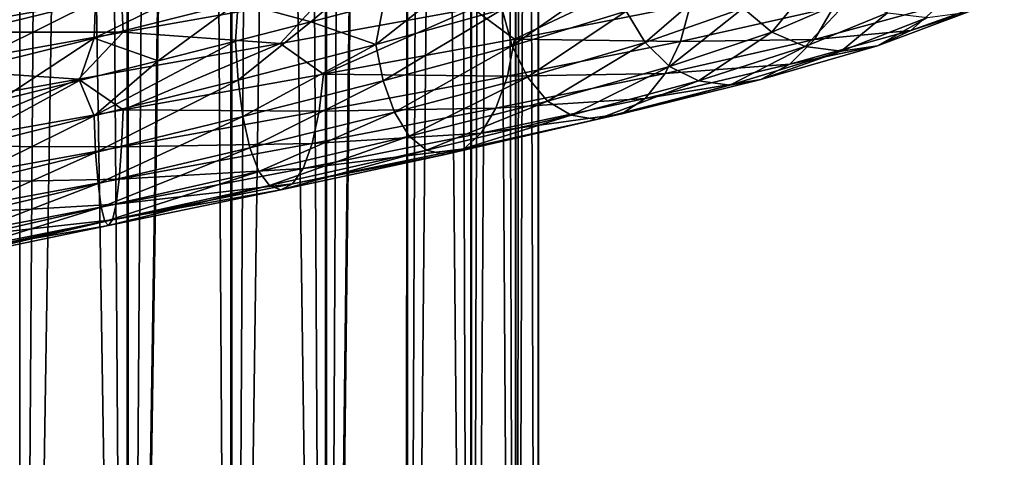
# Model space of a CAD drawing. Header units: metres. Extents: x -109 to 109, y -917 to 389.
# Tile 334 of 656: x 0 to 16.05, y -675.65 to -668.51. Entities that reach past the tile are written whole.
import ezdxf

# ---------------------------------------------------------------- set-up
doc = ezdxf.new("R2010")
doc.units = ezdxf.units.M
doc.layers.add('solid_24503124_XXX_01_SW0001', color=7, linetype='CONTINUOUS')
doc.layers.add('solid_24503124_XXX_01_SW0001_01', color=7, linetype='CONTINUOUS')

msp = doc.modelspace()

# ---------------------------------------------------------------- linework, layer by layer
at = {"layer": 'solid_24503124_XXX_01_SW0001'}
for points in [[(1.767249, -701, -391.68576), (1.767193, -437, -391.68573), (0, -437, -391.5)], [(0, -701, -391.5), (1.767249, -701, -391.68576), (0, -437, -391.5)], [(-1.767249, -701, -8.314255), (0, -589, -8.5), (0, -701, -8.5)], [(-1.767193, -589, -8.314267), (0, -589, -8.5), (-1.767249, -701, -8.314255)], [(1.767193, -589, -8.314267), (0, -701, -8.5), (0, -589, -8.5)], [(1.767193, -589, -8.314267), (1.744606, -701, -8.319036), (0, -701, -8.5)], [(1.212739, -668.807739, 15.203335), (-0.320226, -669.822205, 15.174875), (-1.174716, -669.401245, 15.217881)], [(1.212739, -668.807739, 15.203335), (0.97356, -669.498962, 15.137509), (-0.320226, -669.822205, 15.174875)], [(0.959119, -669.475952, 20.64846), (-2.351766, -670.067566, 20.538351), (-1.633148, -670.572998, 20.525412)]]:
    msp.add_3dface(points, dxfattribs=at)
at = {"layer": 'solid_24503124_XXX_01_SW0001_01'}
for points in [[(0, -701, -408.5), (0, -437, -408.5), (1.767193, -437, -408.31427)], [(1.767249, -701, -408.31424), (0, -701, -408.5), (1.767193, -437, -408.31427)], [(3.457262, -701, -392.234863), (3.457402, -437, -392.234924), (1.767193, -437, -391.68573)], [(1.767249, -701, -391.68576), (3.457262, -701, -392.234863), (1.767193, -437, -391.68573)], [(1.767249, -701, -408.31424), (1.767193, -437, -408.31427), (3.457402, -437, -407.765076)], [(3.457262, -701, -407.765137), (1.767249, -701, -408.31424), (3.457402, -437, -407.765076)], [(3.457262, -701, -392.234863), (4.996175, -701, -393.123352), (3.457402, -437, -392.234924)], [(3.457262, -701, -407.765137), (3.457402, -437, -407.765076), (4.996158, -437, -406.876648)], [(4.996175, -701, -406.876648), (3.457262, -701, -407.765137), (4.996158, -437, -406.876648)], [(4.996175, -701, -393.123352), (4.996158, -437, -393.123352), (3.457402, -437, -392.234924)], [(4.996175, -701, -393.123352), (6.316738, -437, -394.312408), (4.996158, -437, -393.123352)], [(4.996175, -701, -406.876648), (4.996158, -437, -406.876648), (6.316738, -437, -405.687592)], [(4.996175, -701, -393.123352), (6.316731, -701, -394.312378), (6.316738, -437, -394.312408)], [(6.316731, -701, -405.687622), (4.996175, -701, -406.876648), (6.316738, -437, -405.687592)], [(6.316731, -701, -394.312378), (7.361216, -701, -395.75), (6.316738, -437, -394.312408)], [(6.316731, -701, -405.687622), (6.316738, -437, -405.687592), (7.361266, -437, -404.249908)], [(7.361216, -701, -404.25), (6.316731, -701, -405.687622), (7.361266, -437, -404.249908)], [(7.361216, -701, -395.75), (7.361266, -437, -395.750092), (6.316738, -437, -394.312408)], [(7.361216, -701, -395.75), (8.083981, -701, -397.373352), (7.361266, -437, -395.750092)], [(7.361216, -701, -404.25), (7.361266, -437, -404.249908), (8.083978, -437, -402.626648)], [(8.083981, -701, -402.626648), (7.361216, -701, -404.25), (8.083978, -437, -402.626648)], [(8.083981, -701, -397.373352), (8.083978, -437, -397.373352), (7.361266, -437, -395.750092)], [(8.083981, -701, -397.373352), (8.453425, -437, -399.111481), (8.083978, -437, -397.373352)], [(8.083981, -701, -402.626648), (8.083978, -437, -402.626648), (8.453425, -437, -400.888519)], [(8.083981, -701, -397.373352), (8.453436, -701, -399.111511), (8.453425, -437, -399.111481)], [(8.453436, -701, -400.888489), (8.083981, -701, -402.626648), (8.453425, -437, -400.888519)], [(8.453436, -701, -400.888489), (8.453425, -437, -400.888519), (8.453425, -437, -399.111481)], [(8.453436, -701, -399.111511), (8.453436, -701, -400.888489), (8.453425, -437, -399.111481)], [(-1.767193, -589, 8.314267), (0, -701, 8.5), (0, -589, 8.5)], [(-1.767193, -589, 8.314267), (-1.744606, -701, 8.319036), (0, -701, 8.5)], [(0, -589, 8.5), (0, -701, 8.5), (1.767249, -701, 8.314255)], [(1.767193, -589, 8.314267), (0, -589, 8.5), (1.767249, -701, 8.314255)], [(3.457402, -589, -7.765069), (3.437735, -701, -7.773801), (1.744606, -701, -8.319036)], [(1.767193, -589, -8.314267), (3.457402, -589, -7.765069), (1.744606, -701, -8.319036)], [(3.457402, -589, 7.765069), (1.767193, -589, 8.314267), (1.767249, -701, 8.314255)], [(3.457402, -589, 7.765069), (1.767249, -701, 8.314255), (3.458888, -701, 7.764412)], [(3.457402, -589, -7.765069), (4.980319, -701, -6.888136), (3.437735, -701, -7.773801)], [(3.457402, -589, -7.765069), (4.996158, -589, -6.876657), (4.980319, -701, -6.888136)], [(4.996158, -589, 6.876657), (3.457402, -589, 7.765069), (3.458888, -701, 7.764412)], [(4.996158, -589, 6.876657), (3.458888, -701, 7.764412), (4.999055, -701, 6.874551)], [(6.316738, -589, -5.687599), (6.304805, -701, -5.700828), (4.980319, -701, -6.888136)], [(4.996158, -589, -6.876657), (6.316738, -589, -5.687599), (4.980319, -701, -6.888136)], [(6.316738, -589, 5.687599), (4.996158, -589, 6.876657), (4.999055, -701, 6.874551)], [(6.316738, -589, 5.687599), (4.999055, -701, 6.874551), (6.320303, -701, 5.68364)], [(6.316738, -589, -5.687599), (7.353192, -701, -4.263868), (6.304805, -701, -5.700828)], [(6.316738, -589, -5.687599), (7.361266, -589, -4.249895), (7.353192, -701, -4.263868)], [(7.361266, -589, 4.249895), (6.316738, -589, 5.687599), (6.320303, -701, 5.68364)], [(7.361266, -589, 4.249895), (6.320303, -701, 5.68364), (7.364774, -701, 4.243832)], [(7.361266, -589, -4.249895), (8.079568, -701, -2.640186), (7.353192, -701, -4.263868)], [(7.361266, -589, -4.249895), (8.083978, -589, -2.626658), (8.079568, -701, -2.640186)], [(8.083978, -589, 2.626658), (7.361266, -589, 4.249895), (7.364774, -701, 4.243832)], [(8.083978, -589, 2.626658), (7.364774, -701, 4.243832), (8.086726, -701, 2.618177)], [(8.083978, -589, -2.626658), (8.452125, -701, -0.900884), (8.079568, -701, -2.640186)], [(8.083978, -589, -2.626658), (8.453425, -589, -0.888516), (8.452125, -701, -0.900884)], [(8.453425, -589, 0.888516), (8.083978, -589, 2.626658), (8.086726, -701, 2.618177)], [(8.453425, -589, 0.888516), (8.086726, -701, 2.618177), (8.454546, -701, 0.877868)], [(8.453425, -589, -0.888516), (8.454546, -701, 0.877868), (8.452125, -701, -0.900884)], [(8.453425, -589, -0.888516), (8.453425, -589, 0.888516), (8.454546, -701, 0.877868)], [(1.212739, -668.807739, 15.203335), (1.237532, -668.203796, 15.469685), (3.635611, -667.617676, 15.030958)], [(3.562773, -668.221497, 14.77319), (1.212739, -668.807739, 15.203335), (3.635611, -667.617676, 15.030958)], [(-1.198732, -668.797302, 15.484317), (-1.236159, -668.271118, 15.90678), (1.276171, -667.677612, 15.892015)], [(1.237532, -668.203796, 15.469685), (-1.198732, -668.797302, 15.484317), (1.276171, -667.677612, 15.892015)], [(5.802546, -667.642273, 13.936829), (4.746834, -668.543884, 14.294433), (3.562773, -668.221497, 14.77319)], [(5.802546, -667.642273, 13.936829), (5.933183, -668.229553, 13.776741), (4.746834, -668.543884, 14.294433)], [(10.320246, -667.760437, 17.595905), (7.387311, -668.32373, 19.157909), (8.06699, -668.822571, 18.756559)], [(8.027081, -668.934448, 12.984954), (7.865332, -668.339966, 12.74641), (9.683891, -667.773315, 11.18927)], [(9.883039, -668.368408, 11.396006), (8.027081, -668.934448, 12.984954), (9.683891, -667.773315, 11.18927)], [(10.320246, -667.760437, 17.595905), (8.06699, -668.822571, 18.756559), (10.933231, -668.258179, 17.072617)], [(12.257703, -668.711853, 10.0887), (11.793211, -668.320984, 9.762403), (13.029808, -667.765564, 7.564827)], [(13.543004, -668.157959, 7.804977), (12.257703, -668.711853, 10.0887), (13.029808, -667.765564, 7.564827)], [(5.803367, -668.912537, 13.960741), (5.933183, -668.229553, 13.776741), (7.06474, -667.917358, 13.149055)], [(7.865332, -668.339966, 12.74641), (5.803367, -668.912537, 13.960741), (7.06474, -667.917358, 13.149055)], [(10.192544, -668.880798, 11.710101), (9.883039, -668.368408, 11.396006), (11.435101, -667.807617, 9.507135)], [(11.793211, -668.320984, 9.762403), (10.192544, -668.880798, 11.710101), (11.435101, -667.807617, 9.507135)], [(1.660895, -668.115662, 20.196217), (-1.608821, -668.709167, 20.212311), (1.685839, -668.70929, 20.485144)], [(-1.571271, -668.199036, 19.770342), (-1.608821, -668.709167, 20.212311), (1.660895, -668.115662, 20.196217)], [(-1.174716, -669.401245, 15.217881), (-1.198732, -668.797302, 15.484317), (1.237532, -668.203796, 15.469685)], [(1.212739, -668.807739, 15.203335), (-1.174716, -669.401245, 15.217881), (1.237532, -668.203796, 15.469685)], [(3.562773, -668.221497, 14.77319), (2.258802, -669.177795, 14.977166), (1.212739, -668.807739, 15.203335)], [(1.660895, -668.115662, 20.196217), (1.685839, -668.70929, 20.485144), (4.952641, -668.125916, 19.891237)], [(4.952641, -668.125916, 19.891237), (1.685839, -668.70929, 20.485144), (4.243992, -668.89386, 20.183626)], [(3.562773, -668.221497, 14.77319), (3.519044, -668.859802, 14.695763), (2.258802, -669.177795, 14.977166)], [(3.562773, -668.221497, 14.77319), (4.746834, -668.543884, 14.294433), (3.519044, -668.859802, 14.695763)], [(4.952641, -668.125916, 19.891237), (4.243992, -668.89386, 20.183626), (7.387311, -668.32373, 19.157909)], [(5.803367, -668.912537, 13.960741), (4.746834, -668.543884, 14.294433), (5.933183, -668.229553, 13.776741)], [(10.933231, -668.258179, 17.072617), (8.06699, -668.822571, 18.756559), (10.772452, -668.861267, 16.856346)], [(10.933231, -668.258179, 17.072617), (10.772452, -668.861267, 16.856346), (13.263173, -668.304626, 14.727498)], [(12.803687, -668.946838, 10.468327), (12.257703, -668.711853, 10.0887), (13.543004, -668.157959, 7.804977)], [(14.146238, -668.394714, 8.083344), (12.803687, -668.946838, 10.468327), (13.543004, -668.157959, 7.804977)], [(16.048691, -668.134827, 8.943673), (14.525586, -668.681396, 11.648006), (15.446162, -668.382751, 8.674088)], [(14.98912, -668.278015, 11.959781), (14.525586, -668.681396, 11.648006), (16.048691, -668.134827, 8.943673)], [(7.387311, -668.32373, 19.157909), (4.243992, -668.89386, 20.183626), (4.953146, -669.396118, 19.915268)], [(7.387311, -668.32373, 19.157909), (4.953146, -669.396118, 19.915268), (8.06699, -668.822571, 18.756559)], [(5.922712, -669.506592, 14.224045), (5.803367, -668.912537, 13.960741), (7.865332, -668.339966, 12.74641)], [(8.027081, -668.934448, 12.984954), (5.922712, -669.506592, 14.224045), (7.865332, -668.339966, 12.74641)], [(8.278463, -669.445984, 13.348487), (8.027081, -668.934448, 12.984954), (9.883039, -668.368408, 11.396006)], [(10.192544, -668.880798, 11.710101), (8.278463, -669.445984, 13.348487), (9.883039, -668.368408, 11.396006)], [(10.593991, -669.270325, 12.112703), (10.192544, -668.880798, 11.710101), (11.793211, -668.320984, 9.762403)], [(12.257703, -668.711853, 10.0887), (10.593991, -669.270325, 12.112703), (11.793211, -668.320984, 9.762403)], [(13.263173, -668.304626, 14.727498), (10.772452, -668.861267, 16.856346), (12.954679, -668.828613, 14.432489)], [(13.39207, -669.019775, 10.874286), (12.803687, -668.946838, 10.468327), (14.146238, -668.394714, 8.083344)], [(14.98912, -668.278015, 11.959781), (12.954679, -668.828613, 14.432489), (14.525586, -668.681396, 11.648006)], [(13.263173, -668.304626, 14.727498), (12.954679, -668.828613, 14.432489), (14.98912, -668.278015, 11.959781)], [(14.796318, -668.469482, 8.380179), (13.39207, -669.019775, 10.874286), (14.146238, -668.394714, 8.083344)], [(15.446162, -668.382751, 8.674088), (13.980241, -668.931091, 11.277279), (14.796318, -668.469482, 8.380179)], [(14.525586, -668.681396, 11.648006), (13.980241, -668.931091, 11.277279), (15.446162, -668.382751, 8.674088)], [(3.563277, -669.491699, 14.797219), (3.519044, -668.859802, 14.695763), (4.746834, -668.543884, 14.294433)], [(5.803367, -668.912537, 13.960741), (3.563277, -669.491699, 14.797219), (4.746834, -668.543884, 14.294433)], [(13.980241, -668.931091, 11.277279), (13.39207, -669.019775, 10.874286), (14.796318, -668.469482, 8.380179)], [(-1.608821, -668.709167, 20.212311), (-1.632982, -669.302795, 20.501324), (1.685839, -668.70929, 20.485144)], [(1.685839, -668.70929, 20.485144), (-1.632982, -669.302795, 20.501324), (0.959119, -669.475952, 20.64846)], [(1.685839, -668.70929, 20.485144), (0.959119, -669.475952, 20.64846), (4.243992, -668.89386, 20.183626)], [(11.065869, -669.503723, 12.582022), (10.593991, -669.270325, 12.112703), (12.257703, -668.711853, 10.0887)], [(12.803687, -668.946838, 10.468327), (11.065869, -669.503723, 12.582022), (12.257703, -668.711853, 10.0887)], [(14.525586, -668.681396, 11.648006), (12.55406, -669.233337, 14.044567), (13.980241, -668.931091, 11.277279)], [(12.954679, -668.828613, 14.432489), (12.55406, -669.233337, 14.044567), (14.525586, -668.681396, 11.648006)], [(4.243992, -668.89386, 20.183626), (0.959119, -669.475952, 20.64846), (1.68601, -669.979492, 20.509232)], [(1.212739, -668.807739, 15.203335), (2.258802, -669.177795, 14.977166), (0.97356, -669.498962, 15.137509)], [(1.212911, -670.077942, 15.227424), (2.258802, -669.177795, 14.977166), (3.519044, -668.859802, 14.695763)], [(3.563277, -669.491699, 14.797219), (1.212911, -670.077942, 15.227424), (3.519044, -668.859802, 14.695763)], [(4.243992, -668.89386, 20.183626), (1.68601, -669.979492, 20.509232), (4.953146, -669.396118, 19.915268)], [(8.06699, -668.822571, 18.756559), (4.953146, -669.396118, 19.915268), (7.948361, -669.426025, 18.515678)], [(8.06699, -668.822571, 18.756559), (7.948361, -669.426025, 18.515678), (10.772452, -668.861267, 16.856346)], [(10.772452, -668.861267, 16.856346), (7.948361, -669.426025, 18.515678), (10.521892, -669.386108, 16.512062)], [(8.604522, -669.834351, 13.81521), (8.278463, -669.445984, 13.348487), (10.192544, -668.880798, 11.710101)], [(10.593991, -669.270325, 12.112703), (8.604522, -669.834351, 13.81521), (10.192544, -668.880798, 11.710101)], [(12.954679, -668.828613, 14.432489), (10.521892, -669.386108, 16.512062), (12.55406, -669.233337, 14.044567)], [(10.772452, -668.861267, 16.856346), (10.521892, -669.386108, 16.512062), (12.954679, -668.828613, 14.432489)], [(3.636555, -670.08551, 15.077512), (3.563277, -669.491699, 14.797219), (5.803367, -668.912537, 13.960741)], [(5.922712, -669.506592, 14.224045), (3.636555, -670.08551, 15.077512), (5.803367, -668.912537, 13.960741)], [(6.108192, -670.017456, 14.626057), (5.922712, -669.506592, 14.224045), (8.027081, -668.934448, 12.984954)], [(8.278463, -669.445984, 13.348487), (6.108192, -670.017456, 14.626057), (8.027081, -668.934448, 12.984954)], [(11.574393, -669.574951, 13.084638), (11.065869, -669.503723, 12.582022), (12.803687, -668.946838, 10.468327)], [(13.39207, -669.019775, 10.874286), (11.574393, -669.574951, 13.084638), (12.803687, -668.946838, 10.468327)], [(12.082733, -669.484619, 13.584253), (11.574393, -669.574951, 13.084638), (13.39207, -669.019775, 10.874286)], [(13.980241, -668.931091, 11.277279), (12.082733, -669.484619, 13.584253), (13.39207, -669.019775, 10.874286)], [(12.55406, -669.233337, 14.044567), (12.082733, -669.484619, 13.584253), (13.980241, -668.931091, 11.277279)], [(1.212911, -670.077942, 15.227424), (0.97356, -669.498962, 15.137509), (2.258802, -669.177795, 14.977166)], [(-1.632982, -669.302795, 20.501324), (-2.351766, -670.067566, 20.538351), (0.959119, -669.475952, 20.64846)], [(10.521892, -669.386108, 16.512062), (7.763487, -669.951599, 18.133041), (10.196506, -669.791931, 16.06015)], [(7.948361, -669.426025, 18.515678), (7.763487, -669.951599, 18.133041), (10.521892, -669.386108, 16.512062)], [(8.987786, -670.066467, 14.3599), (8.604522, -669.834351, 13.81521), (10.593991, -669.270325, 12.112703)], [(11.065869, -669.503723, 12.582022), (8.987786, -670.066467, 14.3599), (10.593991, -669.270325, 12.112703)], [(12.55406, -669.233337, 14.044567), (10.196506, -669.791931, 16.06015), (12.082733, -669.484619, 13.584253)], [(10.521892, -669.386108, 16.512062), (10.196506, -669.791931, 16.06015), (12.55406, -669.233337, 14.044567)], [(0.959119, -669.475952, 20.64846), (-1.633148, -670.572998, 20.525412), (1.68601, -669.979492, 20.509232)], [(-1.174882, -670.671509, 15.24197), (-0.320226, -669.822205, 15.174875), (0.97356, -669.498962, 15.137509)], [(1.212911, -670.077942, 15.227424), (-1.174882, -670.671509, 15.24197), (0.97356, -669.498962, 15.137509)], [(1.237854, -670.671631, 15.51635), (1.212911, -670.077942, 15.227424), (3.563277, -669.491699, 14.797219)], [(3.636555, -670.08551, 15.077512), (1.237854, -670.671631, 15.51635), (3.563277, -669.491699, 14.797219)], [(4.953146, -669.396118, 19.915268), (1.68601, -669.979492, 20.509232), (4.880307, -669.999878, 19.657499)], [(3.750441, -670.595886, 15.505927), (3.636555, -670.08551, 15.077512), (5.922712, -669.506592, 14.224045)], [(6.108192, -670.017456, 14.626057), (3.750441, -670.595886, 15.505927), (5.922712, -669.506592, 14.224045)], [(4.953146, -669.396118, 19.915268), (4.880307, -669.999878, 19.657499), (7.948361, -669.426025, 18.515678)], [(7.948361, -669.426025, 18.515678), (4.880307, -669.999878, 19.657499), (7.763487, -669.951599, 18.133041)], [(6.348772, -670.404968, 15.142692), (6.108192, -670.017456, 14.626057), (8.278463, -669.445984, 13.348487)], [(8.604522, -669.834351, 13.81521), (6.348772, -670.404968, 15.142692), (8.278463, -669.445984, 13.348487)], [(9.400812, -670.136292, 14.943742), (8.987786, -670.066467, 14.3599), (11.065869, -669.503723, 12.582022)], [(11.574393, -669.574951, 13.084638), (9.400812, -670.136292, 14.943742), (11.065869, -669.503723, 12.582022)], [(12.082733, -669.484619, 13.584253), (9.81369, -670.044495, 15.524552), (11.574393, -669.574951, 13.084638)], [(10.196506, -669.791931, 16.06015), (9.81369, -670.044495, 15.524552), (12.082733, -669.484619, 13.584253)], [(9.81369, -670.044495, 15.524552), (9.400812, -670.136292, 14.943742), (11.574393, -669.574951, 13.084638)], [(6.63156, -670.636047, 15.746049), (6.348772, -670.404968, 15.142692), (8.604522, -669.834351, 13.81521)], [(8.987786, -670.066467, 14.3599), (6.63156, -670.636047, 15.746049), (8.604522, -669.834351, 13.81521)], [(10.196506, -669.791931, 16.06015), (7.523403, -670.358276, 17.631321), (9.81369, -670.044495, 15.524552)], [(7.763487, -669.951599, 18.133041), (7.523403, -670.358276, 17.631321), (10.196506, -669.791931, 16.06015)], [(1.68601, -669.979492, 20.509232), (-1.633148, -670.572998, 20.525412), (1.661217, -670.583435, 20.242882)], [(1.68601, -669.979492, 20.509232), (1.661217, -670.583435, 20.242882), (4.880307, -669.999878, 19.657499)], [(4.880307, -669.999878, 19.657499), (1.661217, -670.583435, 20.242882), (4.766794, -670.525879, 19.248545)], [(3.898157, -670.982788, 16.056808), (3.750441, -670.595886, 15.505927), (6.108192, -670.017456, 14.626057)], [(6.348772, -670.404968, 15.142692), (3.898157, -670.982788, 16.056808), (6.108192, -670.017456, 14.626057)], [(7.763487, -669.951599, 18.133041), (4.766794, -670.525879, 19.248545), (7.523403, -670.358276, 17.631321)], [(4.880307, -669.999878, 19.657499), (4.766794, -670.525879, 19.248545), (7.763487, -669.951599, 18.133041)], [(-1.199043, -671.265137, 15.530983), (-1.174882, -670.671509, 15.24197), (1.212911, -670.077942, 15.227424)], [(1.237854, -670.671631, 15.51635), (-1.199043, -671.265137, 15.530983), (1.212911, -670.077942, 15.227424)], [(1.276619, -671.181763, 15.958183), (1.237854, -670.671631, 15.51635), (3.636555, -670.08551, 15.077512)], [(3.750441, -670.595886, 15.505927), (1.276619, -671.181763, 15.958183), (3.636555, -670.08551, 15.077512)], [(6.936308, -670.704773, 16.393114), (6.63156, -670.636047, 15.746049), (8.987786, -670.066467, 14.3599)], [(9.400812, -670.136292, 14.943742), (6.936308, -670.704773, 16.393114), (8.987786, -670.066467, 14.3599)], [(7.240946, -670.611877, 17.037125), (6.936308, -670.704773, 16.393114), (9.400812, -670.136292, 14.943742)], [(9.81369, -670.044495, 15.524552), (7.240946, -670.611877, 17.037125), (9.400812, -670.136292, 14.943742)], [(7.523403, -670.358276, 17.631321), (7.240946, -670.611877, 17.037125), (9.81369, -670.044495, 15.524552)], [(4.071789, -671.213196, 16.70042), (3.898157, -670.982788, 16.056808), (6.348772, -670.404968, 15.142692)], [(6.63156, -670.636047, 15.746049), (4.071789, -671.213196, 16.70042), (6.348772, -670.404968, 15.142692)], [(7.523403, -670.358276, 17.631321), (4.619382, -670.933228, 18.712648), (7.240946, -670.611877, 17.037125)], [(4.766794, -670.525879, 19.248545), (4.619382, -670.933228, 18.712648), (7.523403, -670.358276, 17.631321)], [(-1.633148, -670.572998, 20.525412), (-1.609132, -671.176941, 20.258976), (1.661217, -670.583435, 20.242882)], [(1.661217, -670.583435, 20.242882), (-1.609132, -671.176941, 20.258976), (1.622578, -671.10968, 19.820553)], [(-1.236593, -671.775269, 15.972951), (-1.199043, -671.265137, 15.530983), (1.237854, -670.671631, 15.51635)], [(1.276619, -671.181763, 15.958183), (-1.236593, -671.775269, 15.972951), (1.237854, -670.671631, 15.51635)], [(1.326901, -671.568359, 16.52647), (1.276619, -671.181763, 15.958183), (3.750441, -670.595886, 15.505927)], [(3.898157, -670.982788, 16.056808), (1.326901, -671.568359, 16.52647), (3.750441, -670.595886, 15.505927)], [(4.766794, -670.525879, 19.248545), (1.622578, -671.10968, 19.820553), (4.619382, -670.933228, 18.712648)], [(1.661217, -670.583435, 20.242882), (1.622578, -671.10968, 19.820553), (4.766794, -670.525879, 19.248545)], [(4.258905, -671.281128, 17.390867), (4.071789, -671.213196, 16.70042), (6.63156, -670.636047, 15.746049)], [(6.936308, -670.704773, 16.393114), (4.258905, -671.281128, 17.390867), (6.63156, -670.636047, 15.746049)], [(7.240946, -670.611877, 17.037125), (4.445953, -671.1875, 18.078243), (6.936308, -670.704773, 16.393114)], [(4.619382, -670.933228, 18.712648), (4.445953, -671.1875, 18.078243), (7.240946, -670.611877, 17.037125)], [(4.445953, -671.1875, 18.078243), (4.258905, -671.281128, 17.390867), (6.936308, -670.704773, 16.393114)], [(1.386004, -671.798401, 17.19054), (1.326901, -671.568359, 16.52647), (3.898157, -670.982788, 16.056808)], [(4.071789, -671.213196, 16.70042), (1.386004, -671.798401, 17.19054), (3.898157, -670.982788, 16.056808)], [(4.619382, -670.933228, 18.712648), (1.5724, -671.517273, 19.267288), (4.445953, -671.1875, 18.078243)], [(1.622578, -671.10968, 19.820553), (1.5724, -671.517273, 19.267288), (4.619382, -670.933228, 18.712648)], [(-1.609132, -671.176941, 20.258976), (-1.571705, -671.703186, 19.836514), (1.622578, -671.10968, 19.820553)], [(1.622578, -671.10968, 19.820553), (-1.571705, -671.703186, 19.836514), (1.5724, -671.517273, 19.267288)], [(-1.285298, -672.161865, 16.54141), (-1.236593, -671.775269, 15.972951), (1.276619, -671.181763, 15.958183)], [(1.326901, -671.568359, 16.52647), (-1.285298, -672.161865, 16.54141), (1.276619, -671.181763, 15.958183)], [(1.449696, -671.865967, 17.903034), (1.386004, -671.798401, 17.19054), (4.071789, -671.213196, 16.70042)], [(4.258905, -671.281128, 17.390867), (1.449696, -671.865967, 17.903034), (4.071789, -671.213196, 16.70042)], [(1.513366, -671.771973, 18.61245), (1.449696, -671.865967, 17.903034), (4.258905, -671.281128, 17.390867)], [(4.445953, -671.1875, 18.078243), (1.513366, -671.771973, 18.61245), (4.258905, -671.281128, 17.390867)], [(1.5724, -671.517273, 19.267288), (1.513366, -671.771973, 18.61245), (4.445953, -671.1875, 18.078243)], [(-1.571705, -671.703186, 19.836514), (-1.5231, -672.110779, 19.283075), (1.5724, -671.517273, 19.267288)], [(1.5724, -671.517273, 19.267288), (-1.5231, -672.110779, 19.283075), (1.513366, -671.771973, 18.61245)], [(-1.342548, -672.391907, 17.205685), (-1.285298, -672.161865, 16.54141), (1.326901, -671.568359, 16.52647)], [(1.386004, -671.798401, 17.19054), (-1.342548, -672.391907, 17.205685), (1.326901, -671.568359, 16.52647)], [(-1.5231, -672.110779, 19.283075), (-1.465917, -672.365479, 18.628033), (1.513366, -671.771973, 18.61245)], [(1.513366, -671.771973, 18.61245), (-1.465917, -672.365479, 18.628033), (1.449696, -671.865967, 17.903034)], [(-1.465917, -672.365479, 18.628033), (-1.404244, -672.459473, 17.918398), (1.449696, -671.865967, 17.903034)], [(-1.404244, -672.459473, 17.918398), (-1.342548, -672.391907, 17.205685), (1.386004, -671.798401, 17.19054)], [(1.449696, -671.865967, 17.903034), (-1.404244, -672.459473, 17.918398), (1.386004, -671.798401, 17.19054)]]:
    msp.add_3dface(points, dxfattribs=at)

doc.saveas('drawing.dxf')
